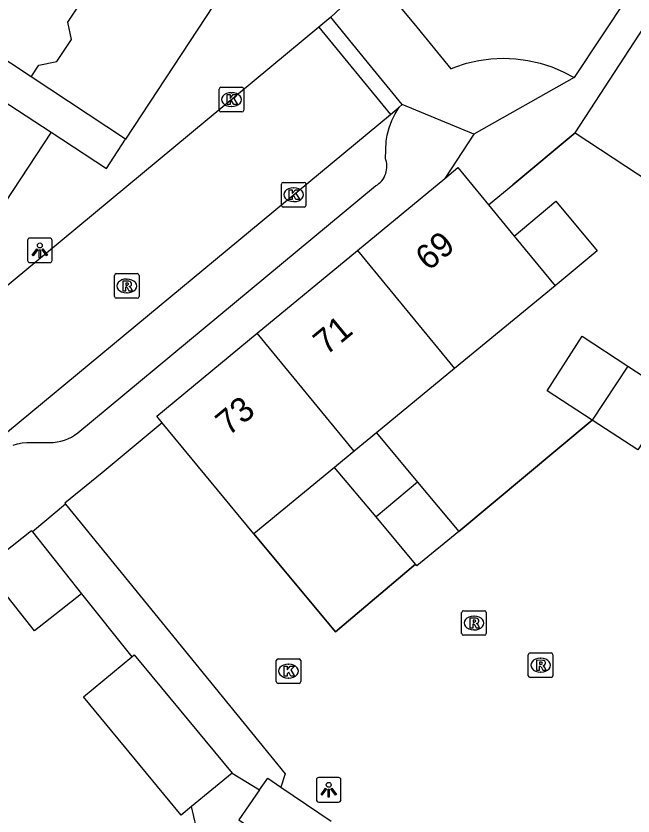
# Model space of a CAD drawing. Extents: x 159280 to 160375, y 384531 to 385872.
# Drawn here: x 159530.56 to 159555.61, y 385108.51 to 385140.99 of the extents above; entities that cross this region are included whole.
import ezdxf

# ---------------------------------------------------------------- set-up
doc = ezdxf.new("R2010")
doc.units = 0
for name, color, linetype in [('IMGEO_Erf', 7, 'Continuous'), ('IMGEO_Hek', 7, 'Continuous'), ('IMGEO_Kolk', 7, 'Continuous'), ('IMGEO_Lichtpunt', 7, 'Continuous'), ('IMGEO_Muur', 7, 'Continuous'), ('IMGEO_Pand', 7, 'Continuous'), ('IMGEO_Pand_nummerreeks', 7, 'Continuous'), ('IMGEO_Rijbaan_lokaal_open', 7, 'Continuous'), ('IMGEO_Rioolput', 7, 'Continuous'), ('IMGEO_Voetpad_open', 7, 'Continuous')]:
    doc.layers.add(name, color=color, linetype=linetype)

msp = doc.modelspace()

# ---------------------------------------------------------------- linework, layer by layer
at = {"layer": 'IMGEO_Erf'}
for points in [[(159549.745, 385133.323), (159550.732, 385134.142), (159553.263, 385136.243)], [(159553.961, 385124.582), (159548.542, 385120.063)], [(159546.787, 385118.736), (159543.539, 385115.984), (159540.221, 385119.961)]]:
    msp.add_lwpolyline(points, dxfattribs=at)
at = {"layer": 'IMGEO_Hek'}
for points in [[(159548.542, 385120.063), (159553.961, 385124.582)], [(159532.576, 385121.17), (159541.494, 385110.217), (159541.312, 385109.686)], [(159540.221, 385119.961), (159543.539, 385115.984), (159546.787, 385118.736)]]:
    msp.add_lwpolyline(points, dxfattribs=at)
at = {"layer": 'IMGEO_Kolk'}
for p, q in [((159538.81, 385137.171), (159538.81, 385138.023)), ((159538.885, 385138.097), (159539.737, 385138.097)), ((159539.811, 385138.023), (159539.811, 385137.171)), ((159539.298, 385137.877), (159539.323, 385137.877)), ((159539.737, 385137.097), (159538.885, 385137.097)), ((159539.321, 385137.317), (159539.296, 385137.317)), ((159541.336, 385133.309), (159541.336, 385134.161)), ((159541.411, 385134.235), (159542.263, 385134.235)), ((159542.337, 385134.161), (159542.337, 385133.309)), ((159541.824, 385134.015), (159541.849, 385134.015)), ((159542.263, 385133.235), (159541.411, 385133.235)), ((159541.847, 385133.455), (159541.822, 385133.455)), ((159541.127, 385113.965), (159541.127, 385114.817)), ((159541.202, 385114.891), (159542.054, 385114.891)), ((159541.615, 385114.671), (159541.64, 385114.671)), ((159542.128, 385114.817), (159542.128, 385113.965)), ((159541.638, 385114.111), (159541.613, 385114.111)), ((159542.054, 385113.891), (159541.202, 385113.891))]:
    msp.add_line(p, q, dxfattribs=at)
for points in [[(159538.81, 385137.171), (159538.81, 385138.023)], [(159538.885, 385138.097), (159539.737, 385138.097)], [(159539.811, 385138.023), (159539.811, 385137.171)], [(159539.131, 385137.797), (159539.254, 385137.797), (159539.254, 385137.646), (159539.384, 385137.797), (159539.548, 385137.797), (159539.402, 385137.646), (159539.555, 385137.397), (159539.403, 385137.397), (159539.318, 385137.561), (159539.254, 385137.494), (159539.254, 385137.397), (159539.131, 385137.397), (159539.131, 385137.797)], [(159539.737, 385137.097), (159538.885, 385137.097)], [(159541.336, 385133.309), (159541.336, 385134.161)], [(159541.411, 385134.235), (159542.263, 385134.235)], [(159542.337, 385134.161), (159542.337, 385133.309)], [(159541.657, 385133.935), (159541.78, 385133.935), (159541.78, 385133.784), (159541.91, 385133.935), (159542.074, 385133.935), (159541.928, 385133.784), (159542.081, 385133.535), (159541.929, 385133.535), (159541.844, 385133.699), (159541.78, 385133.632), (159541.78, 385133.535), (159541.657, 385133.535), (159541.657, 385133.935)], [(159542.263, 385133.235), (159541.411, 385133.235)], [(159541.127, 385113.965), (159541.127, 385114.817)], [(159541.202, 385114.891), (159542.054, 385114.891)], [(159542.128, 385114.817), (159542.128, 385113.965)], [(159541.448, 385114.591), (159541.571, 385114.591), (159541.571, 385114.44), (159541.701, 385114.591), (159541.865, 385114.591), (159541.719, 385114.44), (159541.872, 385114.191), (159541.72, 385114.191), (159541.635, 385114.355), (159541.571, 385114.288), (159541.571, 385114.191), (159541.448, 385114.191), (159541.448, 385114.591)], [(159542.054, 385113.891), (159541.202, 385113.891)]]:
    msp.add_lwpolyline(points, dxfattribs=at)
for centre, start, end in [((159538.887, 385138.021), 91.552, 178.448), ((159538.887, 385138.021), 91.552, 178.448), ((159539.735, 385138.021), 1.552, 88.448), ((159539.735, 385138.021), 1.552, 88.448), ((159538.887, 385137.173), 181.552, 268.448), ((159538.887, 385137.173), 181.552, 268.448), ((159539.735, 385137.173), 271.552, 358.448), ((159539.735, 385137.173), 271.552, 358.448), ((159541.413, 385134.159), 91.552, 178.448), ((159541.413, 385134.159), 91.552, 178.448), ((159542.261, 385134.159), 1.552, 88.448), ((159542.261, 385134.159), 1.552, 88.448), ((159541.413, 385133.311), 181.552, 268.448), ((159541.413, 385133.311), 181.552, 268.448), ((159542.261, 385133.311), 271.552, 358.448), ((159542.261, 385133.311), 271.552, 358.448), ((159541.204, 385114.815), 91.552, 178.448), ((159541.204, 385114.815), 91.552, 178.448), ((159542.052, 385114.815), 1.552, 88.448), ((159542.052, 385114.815), 1.552, 88.448), ((159541.204, 385113.967), 181.552, 268.448), ((159541.204, 385113.967), 181.552, 268.448), ((159542.052, 385113.967), 271.552, 358.448), ((159542.052, 385113.967), 271.552, 358.448)]:
    msp.add_arc(centre, 0.0765, start, end, dxfattribs=at)
for centre, major_axis, ratio, start_param, end_param in [((159539.297, 385137.597), (-0.387, 0.002), 0.722429, 4.712389, 7.853982), ((159539.322, 385137.597), (-0.39, 0.002), 0.717154, 1.570796, 4.712389), ((159541.823, 385133.735), (-0.387, 0.002), 0.722429, 4.712389, 7.853982), ((159541.848, 385133.735), (-0.39, 0.002), 0.717154, 1.570796, 4.712389), ((159541.614, 385114.391), (-0.387, 0.002), 0.722429, 4.712389, 7.853982), ((159541.639, 385114.391), (-0.39, 0.002), 0.717154, 1.570796, 4.712389)]:
    msp.add_ellipse(centre, major_axis=major_axis, ratio=ratio, start_param=start_param, end_param=end_param, dxfattribs=at)
at = {"layer": 'IMGEO_Lichtpunt'}
for p, q in [((159531.032, 385131.877), (159531.032, 385131.07)), ((159531.032, 385131.877), (159531.032, 385131.07)), ((159531.934, 385131.972), (159531.126, 385131.972)), ((159531.934, 385131.972), (159531.126, 385131.972)), ((159532.028, 385131.07), (159532.028, 385131.877)), ((159532.028, 385131.07), (159532.028, 385131.877)), ((159531.126, 385130.976), (159531.934, 385130.976)), ((159531.126, 385130.976), (159531.934, 385130.976)), ((159542.761, 385109.977), (159542.761, 385109.17)), ((159542.761, 385109.977), (159542.761, 385109.17)), ((159543.663, 385110.072), (159542.855, 385110.072)), ((159543.663, 385110.072), (159542.855, 385110.072)), ((159543.757, 385109.17), (159543.757, 385109.977)), ((159543.757, 385109.17), (159543.757, 385109.977)), ((159542.855, 385109.076), (159543.663, 385109.076)), ((159542.855, 385109.076), (159543.663, 385109.076))]:
    msp.add_line(p, q, dxfattribs=at)
for points in [[(159531.406, 385131.541), (159531.445, 385131.513), (159531.257, 385131.251), (159531.219, 385131.278), (159531.406, 385131.541)], [(159531.618, 385131.513), (159531.656, 385131.54), (159531.843, 385131.278), (159531.804, 385131.25), (159531.618, 385131.513)], [(159531.508, 385131.493), (159531.555, 385131.493), (159531.555, 385131.171), (159531.508, 385131.171), (159531.508, 385131.493)], [(159543.135, 385109.641), (159543.174, 385109.613), (159542.986, 385109.351), (159542.948, 385109.378), (159543.135, 385109.641)], [(159543.237, 385109.593), (159543.284, 385109.593), (159543.284, 385109.271), (159543.237, 385109.271), (159543.237, 385109.593)], [(159543.347, 385109.613), (159543.385, 385109.64), (159543.572, 385109.378), (159543.533, 385109.35), (159543.347, 385109.613)]]:
    msp.add_lwpolyline(points, dxfattribs=at)
for centre in [(159531.531, 385131.675), (159543.26, 385109.775)]:
    msp.add_circle(centre, 0.0994, dxfattribs=at)
for centre, start, end in [((159531.126, 385131.877), 90, 180), ((159531.126, 385131.877), 90, 180), ((159531.934, 385131.877), 0, 90), ((159531.934, 385131.877), 0, 90), ((159531.126, 385131.07), 180, 270), ((159531.126, 385131.07), 180, 270), ((159531.934, 385131.07), 270, 0), ((159531.934, 385131.07), 270, 360), ((159542.855, 385109.977), 90, 180), ((159542.855, 385109.977), 90, 180), ((159543.663, 385109.977), 0, 90), ((159543.663, 385109.977), 0, 90), ((159542.855, 385109.17), 180, 270), ((159542.855, 385109.17), 180, 270), ((159543.663, 385109.17), 270, 0), ((159543.663, 385109.17), 270, 360)]:
    msp.add_arc(centre, 0.0946, start, end, dxfattribs=at)
at = {"layer": 'IMGEO_Muur'}
msp.add_lwpolyline([(159553.263, 385136.243), (159550.732, 385134.142)], dxfattribs=at)
at = {"layer": 'IMGEO_Pand'}
for points in [[(159553.263, 385136.243), (159558.284, 385143.967), (159562.915, 385140.917)], [(159531.179, 385138.516), (159527.004, 385141.267), (159524.73, 385142.766)], [(159531.179, 385138.516), (159531.493, 385138.991), (159532.224, 385139.141), (159532.814, 385140.036), (159532.669, 385140.74), (159534.007, 385142.77)], [(159529.833, 385137.405), (159529.966, 385137.607), (159531.987, 385136.276)], [(159531.987, 385136.276), (159528.55, 385131.062)], [(159553.263, 385136.243), (159557.849, 385133.227)], [(159547.97, 385134.396), (159548.501, 385134.834), (159549.745, 385133.323)], [(159544.424, 385131.471), (159547.97, 385134.396)], [(159549.745, 385133.323), (159550.79, 385132.055)], [(159550.79, 385132.055), (159552.484, 385133.47), (159554.16, 385131.451), (159552.449, 385130.04)], [(159550.79, 385132.055), (159552.449, 385130.04)], [(159540.35, 385128.109), (159544.424, 385131.471)], [(159544.424, 385131.471), (159548.373, 385126.68)], [(159552.449, 385130.04), (159548.373, 385126.68)], [(159536.5, 385124.478), (159536.277, 385124.749), (159540.35, 385128.109)], [(159544.297, 385123.321), (159540.35, 385128.109)], [(159553.961, 385124.582), (159552.134, 385125.771), (159553.551, 385127.987), (159555.399, 385126.777)], [(159548.373, 385126.68), (159545.198, 385124.064)], [(159555.399, 385126.777), (159553.961, 385124.582)], [(159555.399, 385126.777), (159557.246, 385125.567), (159555.815, 385123.374)], [(159540.221, 385119.961), (159536.5, 385124.478)], [(159555.815, 385123.374), (159553.961, 385124.582)], [(159545.198, 385124.064), (159544.297, 385123.321)], [(159545.198, 385124.064), (159546.87, 385122.064)], [(159544.297, 385123.321), (159543.5, 385122.664)], [(159543.5, 385122.664), (159540.221, 385119.961)], [(159545.183, 385120.653), (159543.5, 385122.664)], [(159546.87, 385122.064), (159545.183, 385120.653)], [(159546.87, 385122.064), (159548.542, 385120.063)], [(159546.787, 385118.736), (159545.183, 385120.653)], [(159531.227, 385120.046), (159531.192, 385120.091), (159529.284, 385118.582)], [(159531.227, 385120.046), (159533.216, 385117.531)], [(159548.542, 385120.063), (159546.841, 385118.672), (159546.787, 385118.736)], [(159533.216, 385117.531), (159531.308, 385116.022), (159529.284, 385118.582)], [(159537.695, 385108.891), (159537.274, 385108.543), (159533.299, 385113.344), (159535.261, 385114.967)], [(159535.261, 385114.967), (159535.364, 385115.053), (159539.339, 385110.253)], [(159539.339, 385110.253), (159537.695, 385108.891)], [(159540.454, 385109.575), (159540.781, 385110.045), (159541.312, 385109.686)], [(159540.454, 385109.575), (159539.607, 385108.358), (159542.162, 385106.579)], [(159541.312, 385109.686), (159543.361, 385108.3)]]:
    msp.add_lwpolyline(points, dxfattribs=at)
at = {"layer": 'IMGEO_Rijbaan_lokaal_open'}
for points in [[(159555.083, 385146.052), (159554.926, 385145.772), (159554.794, 385145.479), (159554.689, 385145.176), (159554.612, 385144.865), (159554.563, 385144.547), (159554.542, 385144.227), (159554.55, 385143.906), (159554.586, 385143.587), (159554.651, 385143.273), (159554.744, 385142.966), (159554.864, 385142.668), (159555.01, 385142.382), (159555.181, 385142.11), (159555.375, 385141.855), (159555.415, 385141.808), (159553.225, 385138.493)], [(159545.121, 385142.605), (159546.712, 385140.681), (159548.224, 385138.852), (159548.381, 385138.914), (159548.859, 385139.07), (159549.349, 385139.183), (159549.847, 385139.252), (159550.349, 385139.275), (159550.851, 385139.254), (159551.349, 385139.188), (159551.84, 385139.078), (159552.318, 385138.925), (159552.781, 385138.729), (159553.225, 385138.493)], [(159543.347, 385140.939), (159542.862, 385140.537)], [(159546.248, 385137.391), (159544.838, 385139.116), (159543.347, 385140.939)], [(159542.862, 385140.537), (159529.162, 385129.185)], [(159542.862, 385140.537), (159545.763, 385136.989)], [(159546.124, 385137.288), (159546.248, 385137.391)], [(159545.763, 385136.989), (159546.124, 385137.288)], [(159512.759, 385109.646), (159545.763, 385136.989)]]:
    msp.add_lwpolyline(points, dxfattribs=at)
at = {"layer": 'IMGEO_Rioolput'}
for p, q in [((159534.56, 385129.603), (159534.56, 385130.455)), ((159534.635, 385130.529), (159535.487, 385130.529)), ((159535.048, 385130.309), (159535.073, 385130.309)), ((159535.561, 385130.455), (159535.561, 385129.603)), ((159535.071, 385129.749), (159535.046, 385129.749)), ((159535.487, 385129.529), (159534.635, 385129.529)), ((159548.658, 385115.919), (159548.658, 385116.771)), ((159548.733, 385116.845), (159549.585, 385116.845)), ((159549.146, 385116.625), (159549.171, 385116.625)), ((159549.659, 385116.771), (159549.659, 385115.919)), ((159549.169, 385116.065), (159549.144, 385116.065)), ((159549.585, 385115.845), (159548.733, 385115.845)), ((159551.363, 385114.205), (159551.363, 385115.057)), ((159551.438, 385115.131), (159552.29, 385115.131)), ((159552.364, 385115.057), (159552.364, 385114.205)), ((159551.851, 385114.911), (159551.876, 385114.911)), ((159551.874, 385114.351), (159551.849, 385114.351)), ((159552.29, 385114.131), (159551.438, 385114.131))]:
    msp.add_line(p, q, dxfattribs=at)
for points in [[(159534.56, 385129.603), (159534.56, 385130.455)], [(159534.635, 385130.529), (159535.487, 385130.529)], [(159535.149, 385130.227), (159534.897, 385130.229), (159534.897, 385129.829)], [(159535.561, 385130.455), (159535.561, 385129.603)], [(159534.897, 385129.829), (159535.021, 385129.829), (159535.021, 385129.991), (159535.032, 385129.991)], [(159535.075, 385130.148), (159535.021, 385130.148), (159535.021, 385130.067)], [(159535.021, 385130.067), (159535.073, 385130.067)], [(159535.079, 385129.962), (159535.15, 385129.829), (159535.29, 385129.829), (159535.225, 385129.955)], [(159535.487, 385129.529), (159534.635, 385129.529)], [(159548.658, 385115.919), (159548.658, 385116.771)], [(159548.733, 385116.845), (159549.585, 385116.845)], [(159549.659, 385116.771), (159549.659, 385115.919)], [(159549.247, 385116.543), (159548.995, 385116.545), (159548.995, 385116.145)], [(159548.995, 385116.145), (159549.119, 385116.145), (159549.119, 385116.307), (159549.13, 385116.307)], [(159549.173, 385116.464), (159549.119, 385116.464), (159549.119, 385116.383)], [(159549.119, 385116.383), (159549.171, 385116.383)], [(159549.177, 385116.278), (159549.248, 385116.145), (159549.388, 385116.145), (159549.323, 385116.271)], [(159549.585, 385115.845), (159548.733, 385115.845)], [(159551.363, 385114.205), (159551.363, 385115.057)], [(159551.438, 385115.131), (159552.29, 385115.131)], [(159552.364, 385115.057), (159552.364, 385114.205)], [(159551.952, 385114.829), (159551.7, 385114.831), (159551.7, 385114.431)], [(159551.878, 385114.75), (159551.824, 385114.75), (159551.824, 385114.669)], [(159551.824, 385114.669), (159551.876, 385114.669)], [(159551.7, 385114.431), (159551.824, 385114.431), (159551.824, 385114.593), (159551.835, 385114.593)], [(159551.882, 385114.564), (159551.953, 385114.431), (159552.093, 385114.431), (159552.028, 385114.557)], [(159552.29, 385114.131), (159551.438, 385114.131)]]:
    msp.add_lwpolyline(points, dxfattribs=at)
for centre, radius, start, end in [((159534.637, 385130.453), 0.0765, 91.552, 178.448), ((159534.637, 385130.453), 0.0765, 91.552, 178.448), ((159535.148, 385130.117), 0.109, 350.3612, 89.416), ((159535.485, 385130.453), 0.0765, 1.552, 88.448), ((159535.485, 385130.453), 0.0765, 1.552, 88.448), ((159535.031, 385129.938), 0.0533, 26.0293, 88.6989), ((159535.057, 385130.256), 0.19, 274.7715, 282.9687), ((159535.081, 385130.052), 0.0964, 77.0061, 93.1865), ((159535.095, 385130.109), 0.0378, 276.6634, 79.6772), ((159535.146, 385130.117), 0.112, 277.5842, 350.9817), ((159535.13, 385129.902), 0.108, 29.5134, 73.7905), ((159534.637, 385129.605), 0.0765, 181.552, 268.448), ((159534.637, 385129.605), 0.0765, 181.552, 268.448), ((159535.485, 385129.605), 0.0765, 271.552, 358.448), ((159535.485, 385129.605), 0.0765, 271.552, 358.448), ((159548.735, 385116.769), 0.0765, 91.552, 178.448), ((159548.735, 385116.769), 0.0765, 91.552, 178.448), ((159549.583, 385116.769), 0.0765, 1.552, 88.448), ((159549.583, 385116.769), 0.0765, 1.552, 88.448), ((159549.129, 385116.254), 0.0533, 26.0293, 88.6989), ((159549.155, 385116.572), 0.19, 274.7715, 282.9687), ((159549.179, 385116.368), 0.0964, 77.0061, 93.1865), ((159549.193, 385116.425), 0.0378, 276.6634, 79.6772), ((159549.246, 385116.433), 0.109, 350.3612, 89.416), ((159549.244, 385116.433), 0.112, 277.5842, 350.9817), ((159549.228, 385116.218), 0.108, 29.5134, 73.7905), ((159548.735, 385115.921), 0.0765, 181.552, 268.448), ((159548.735, 385115.921), 0.0765, 181.552, 268.448), ((159549.583, 385115.921), 0.0765, 271.552, 358.448), ((159549.583, 385115.921), 0.0765, 271.552, 358.448), ((159551.44, 385115.055), 0.0765, 91.552, 178.448), ((159551.44, 385115.055), 0.0765, 91.552, 178.448), ((159552.288, 385115.055), 0.0765, 1.552, 88.448), ((159552.288, 385115.055), 0.0765, 1.552, 88.448), ((159551.86, 385114.858), 0.19, 274.7715, 282.9687), ((159551.884, 385114.654), 0.0964, 77.0061, 93.1865), ((159551.898, 385114.711), 0.0378, 276.6634, 79.6772), ((159551.951, 385114.719), 0.109, 350.3612, 89.416), ((159551.949, 385114.719), 0.112, 277.5842, 350.9817), ((159551.834, 385114.54), 0.0533, 26.0293, 88.6989), ((159551.933, 385114.504), 0.108, 29.5134, 73.7905), ((159551.44, 385114.207), 0.0765, 181.552, 268.448), ((159551.44, 385114.207), 0.0765, 181.552, 268.448), ((159552.288, 385114.207), 0.0765, 271.552, 358.448), ((159552.288, 385114.207), 0.0765, 271.552, 358.448)]:
    msp.add_arc(centre, radius, start, end, dxfattribs=at)
for centre, major_axis, ratio, start_param, end_param in [((159535.047, 385130.029), (-0.387, 0.002), 0.722429, 4.712389, 7.853982), ((159535.072, 385130.029), (-0.39, 0.002), 0.717154, 1.570796, 4.712389), ((159549.145, 385116.345), (-0.387, 0.002), 0.722429, 4.712389, 7.853982), ((159549.17, 385116.345), (-0.39, 0.002), 0.717154, 1.570796, 4.712389), ((159551.85, 385114.631), (-0.387, 0.002), 0.722429, 4.712389, 7.853982), ((159551.875, 385114.631), (-0.39, 0.002), 0.717154, 1.570796, 4.712389)]:
    msp.add_ellipse(centre, major_axis=major_axis, ratio=ratio, start_param=start_param, end_param=end_param, dxfattribs=at)
at = {"layer": 'IMGEO_Voetpad_open'}
for points in [[(159573.94, 385195.196), (159535.013, 385135.989)], [(159543.347, 385140.939), (159545.121, 385142.605)], [(159535.013, 385135.989), (159531.179, 385138.516)], [(159553.225, 385138.493), (159549.148, 385136.186)], [(159549.148, 385136.186), (159546.248, 385137.391)], [(159530.445, 385123.572), (159530.628, 385123.623), (159530.816, 385123.657), (159531.005, 385123.675), (159531.196, 385123.675), (159531.919, 385123.679), (159532.074, 385123.68), (159532.228, 385123.696), (159532.38, 385123.725), (159532.529, 385123.767), (159532.673, 385123.823), (159532.812, 385123.891), (159532.944, 385123.971), (159533.069, 385124.063), (159545.166, 385134.089), (159545.235, 385134.134), (159545.3, 385134.184), (159545.36, 385134.241), (159545.415, 385134.302), (159545.464, 385134.368), (159545.506, 385134.438), (159545.543, 385134.512), (159545.573, 385134.589), (159545.595, 385134.668), (159545.611, 385134.749), (159545.619, 385134.831), (159545.62, 385134.913), (159545.614, 385134.995), (159545.6, 385135.076), (159545.58, 385135.156), (159545.566, 385135.196), (159545.587, 385135.907), (159545.635, 385136.156), (159545.719, 385136.454), (159545.829, 385136.744), (159545.964, 385137.022), (159546.124, 385137.288)], [(159531.987, 385136.276), (159534.234, 385134.804), (159535.013, 385135.989)], [(159549.148, 385136.186), (159547.97, 385134.396)], [(159536.5, 385124.478), (159534.056, 385122.447), (159532.547, 385121.206), (159532.576, 385121.17)], [(159532.576, 385121.17), (159531.227, 385120.046)], [(159532.576, 385121.17), (159541.494, 385110.217), (159541.312, 385109.686)], [(159533.216, 385117.531), (159535.261, 385114.967)], [(159539.339, 385110.253), (159540.454, 385109.575)], [(159587.133, 385072.965), (159546.804, 385101.034), (159537.877, 385108.087), (159537.695, 385108.891)]]:
    msp.add_lwpolyline(points, dxfattribs=at)

# ---------------------------------------------------------------- texts
at = {"layer": 'IMGEO_Pand_nummerreeks'}
for s, p in [('69', (159547.308, 385130.609)), ('71', (159543.159, 385127.186)), ('73', (159539.192, 385123.913))]:
    msp.add_text(s, height=1, rotation=39.5226, dxfattribs=at).set_placement(p)

doc.saveas('drawing.dxf')
